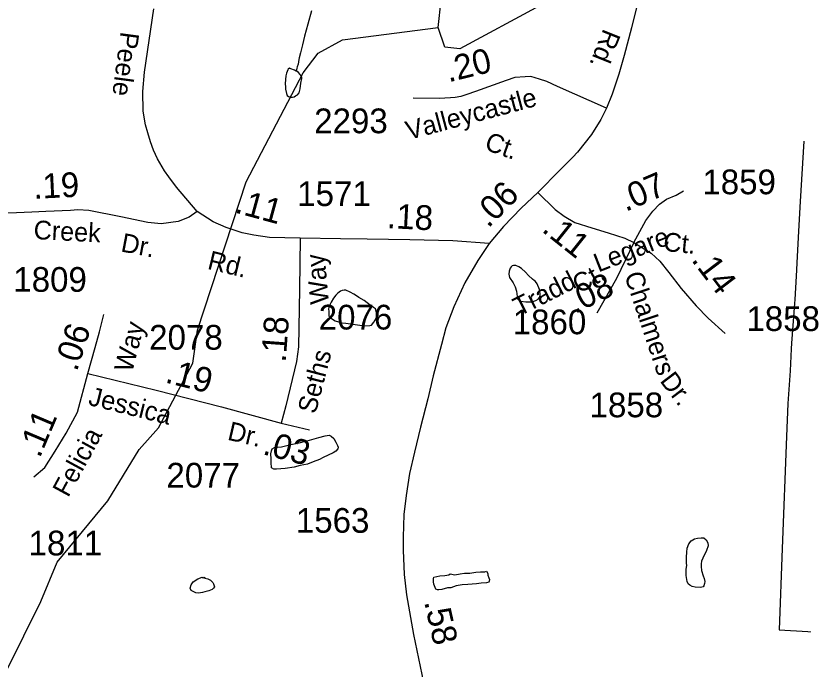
# Model space of a CAD drawing. Extents: x 2082433 to 2279600, y 546599 to 755198.
# Drawn here: x 2164548 to 2168528, y 668428 to 671732 of the extents above; entities that cross this region are included whole.
import ezdxf

# ---------------------------------------------------------------- set-up
doc = ezdxf.new("R2010")
doc.units = 0
for name, color, linetype in [('Exist Boundary Political Fire Districts', 7, 'Continuous'), ('Exist Hydrographic Creek Single Shore', 7, 'Continuous'), ('Exist Hydrographic Misc Water Feature', 7, 'Continuous'), ('Exist Hydrographic Pond Under 1500 Sq Ft', 7, 'Continuous'), ('Exist Road Secondary Mileage Hundredths English Label', 7, 'Continuous'), ('Exist Road Secondary Type 51 Attributed', 7, 'Continuous'), ('Exist Road Secondary Type 51 Label', 7, 'Continuous'), ('Exist Road Secondary Type 51 Number Label', 7, 'Continuous')]:
    doc.layers.add(name, color=color, linetype=linetype)

msp = doc.modelspace()

# ---------------------------------------------------------------- linework, layer by layer
at = {"layer": 'Exist Boundary Political Fire Districts'}
msp.add_lwpolyline([(2168531, 671097.9), (2168513.5, 670792.4), (2168508.4, 670703.5), (2168503.3, 670611.4), (2168497.8, 670514.7), (2168492.2, 670416.2), (2168485.5, 670296.9), (2168484.2, 670277), (2168469, 670076.4), (2168467.4, 670047.8), (2168462.3, 669936.9), (2168450, 669771.6), (2168443.4, 669604.1), (2168421.5, 669038.4), (2168406.7, 668626.6), (2168900.1, 668598)], dxfattribs=at)
at = {"layer": 'Exist Hydrographic Creek Single Shore'}
msp.add_lwpolyline([(2164125.8, 667125.7), (2164132.8, 667358.4), (2164206.8, 667511.2), (2164263.8, 667893.8), (2164328.8, 668076.1), (2164675, 668771.1), (2164756.8, 668969.4), (2165013.9, 669279.2), (2165170.8, 669538.4), (2165269.8, 669647.9), (2165442.9, 669975.7), (2165466.9, 670142.4), (2165713, 670892), (2166000.9, 671443.7), (2166075.9, 671543.9), (2166200, 671610.3), (2166682.9, 671672.6)], dxfattribs=at)
at = {"layer": 'Exist Hydrographic Misc Water Feature'}
for points in [[(2166043.5, 671757.2), (2166023.6, 671688.9), (2166008, 671629.1), (2165996.5, 671585), (2165986.9, 671544.8), (2165980.7, 671518.9), (2165978.5, 671510.7)], [(2165978.5, 671510.7), (2165975, 671486.9), (2165970.9, 671474.6), (2165968.6, 671466.8), (2165965.2, 671452.7)], [(2165965.2, 671452.7), (2165957.4, 671456.7), (2165938.9, 671464.4), (2165930.9, 671466.4), (2165925, 671462.4), (2165923.1, 671458.6), (2165917, 671442.5), (2165913.5, 671428.5), (2165911.2, 671410.5), (2165909.4, 671388.6), (2165911.4, 671372.4), (2165911.4, 671360.7), (2165915.9, 671338.5), (2165919.8, 671328.6), (2165925.8, 671324.4)], [(2165925.8, 671324.4), (2165937.9, 671320.5), (2165946.1, 671320.5), (2165955.7, 671322.7), (2165961.5, 671326.7), (2165971.9, 671332.8), (2165979.5, 671343), (2165985.9, 671362.8), (2165989.4, 671391.1), (2165993.2, 671414.8), (2165993.5, 671420.9), (2165991, 671424.8), (2165985, 671435.1), (2165977.5, 671444.8), (2165969.5, 671450.8), (2165965.2, 671452.7)], [(2167168.8, 670393.9), (2167160.4, 670400), (2167140.3, 670419.7), (2167124.7, 670435.4), (2167104.2, 670453.5), (2167090.3, 670463.4), (2167075.9, 670469.2), (2167068.3, 670469.1), (2167064.4, 670469.3), (2167056.4, 670467.3), (2167051.9, 670463.1), (2167046.4, 670455.4), (2167042.3, 670441), (2167040.4, 670425.1), (2167044.1, 670409.1), (2167062.6, 670381.1), (2167072.8, 670361.3), (2167079, 670339.4), (2167081.5, 670313.4), (2167083.1, 670305.5), (2167084.9, 670299.5), (2167091.3, 670295.7), (2167101.1, 670289.3), (2167125.3, 670285.7), (2167145.2, 670285.9), (2167157.1, 670285.7), (2167177.2, 670292), (2167189.3, 670299.9), (2167195.3, 670308), (2167199, 670317.9), (2167199, 670328.1), (2167194.6, 670348.2), (2167182.8, 670376), (2167174.6, 670388.2), (2167168.8, 670393.9)], [(2166269.5, 670316.9), (2166257.2, 670324.8), (2166237.5, 670334.7), (2166217, 670344.7), (2166207.3, 670344.5), (2166197.1, 670342.4), (2166189.1, 670340.4), (2166175.1, 670330.3), (2166165.3, 670320.1), (2166153.4, 670304), (2166141.9, 670284.2), (2166131.9, 670264.3), (2166129.4, 670250.1), (2166130, 670236.2), (2166129.8, 670214.3), (2166133.9, 670208), (2166162.4, 670190.3), (2166196, 670180.4), (2166216.1, 670178.5), (2166264.1, 670170.9), (2166310.5, 670165.1), (2166338.1, 670165.4), (2166345.9, 670167.4), (2166358, 670183.5), (2166372.2, 670209.3), (2166371.6, 670231.3), (2166365.6, 670249.6), (2166356, 670257.2), (2166339.6, 670269.4), (2166309.6, 670293), (2166281.3, 670307), (2166269.5, 670316.9)], [(2165979.7, 669573.4), (2166011.7, 669581.6), (2166033.2, 669586), (2166079.4, 669600.1), (2166111.4, 669608.3), (2166131.7, 669612.1), (2166141.7, 669606.5), (2166155.4, 669594.3), (2166165.7, 669576.6), (2166173.7, 669558.7), (2166177.4, 669550.5), (2166175.7, 669542.6), (2166165.7, 669530.7), (2166152, 669522.7), (2166101.9, 669498.2), (2166082.4, 669488.2), (2166050.3, 669476), (2166022.2, 669465.6), (2165986.1, 669457.7), (2165954.5, 669449.5), (2165910.4, 669443.2), (2165866.3, 669438.9), (2165852.4, 669439), (2165840.5, 669446.9), (2165838, 669472.8), (2165838.4, 669492.6), (2165837.6, 669516.6), (2165840.1, 669532.9), (2165844.2, 669542.8), (2165855.9, 669548.8), (2165871.4, 669550.9), (2165891.7, 669553.1), (2165917.6, 669559.3), (2165937.7, 669565.2), (2165979.7, 669573.4)], [(2167938.6, 668962.6), (2167938.2, 668978.9), (2167938.4, 668994.7), (2167940.2, 669020.8), (2167941.9, 669040.8), (2167949.7, 669062.8), (2167961.7, 669076.7), (2167977.9, 669086.8), (2167993.9, 669090.9), (2168011.6, 669093.1), (2168025.7, 669093), (2168037.6, 669083.1), (2168045.6, 669067.3), (2168048.1, 669051.5), (2168039.7, 669029.3), (2168020.4, 668989.2), (2168014, 668975.1), (2168012.2, 668961.2), (2168012.4, 668947), (2168014.7, 668927.2), (2168022.6, 668901.2), (2168028.4, 668887.4), (2168030.9, 668871.2), (2168029.2, 668861.3), (2168025.1, 668849.3), (2168022.6, 668845.2), (2168008.9, 668841.2), (2167982.9, 668843.2), (2167966.9, 668846.8), (2167955, 668852.6), (2167947, 668860.7), (2167941, 668872.6), (2167936.7, 668902.9), (2167936.5, 668932.5), (2167940.6, 668954.6), (2167938.6, 668962.6)], [(2165499.7, 668893.2), (2165503.6, 668889), (2165517.9, 668885.2), (2165531.7, 668879.1), (2165543.4, 668867.2), (2165547.5, 668859.2), (2165552.2, 668845.6), (2165547.7, 668837.3), (2165539.9, 668831.2), (2165524.1, 668825.1), (2165504, 668819.2), (2165492.1, 668816.9), (2165472.2, 668813), (2165458.1, 668814.7), (2165433.7, 668826.6), (2165429.8, 668838.5), (2165433.7, 668854.6), (2165443.7, 668870.9), (2165467.7, 668884.7), (2165489.4, 668893.2), (2165495.4, 668891), (2165499.7, 668893.2)], [(2166743.1, 668910.1), (2166767.1, 668906.1), (2166795, 668910.4), (2166816.9, 668914.3), (2166842.8, 668914.5), (2166872.9, 668918.9), (2166897.1, 668920.9), (2166918.6, 668920.9), (2166926.9, 668923.3), (2166933.2, 668913), (2166934.8, 668903), (2166939.4, 668891), (2166943, 668881.1), (2166941.4, 668873.2), (2166938.9, 668869.1), (2166927.3, 668865.2), (2166901, 668863.1), (2166877.2, 668860.6), (2166833.3, 668856.7), (2166803.6, 668854.3), (2166773.5, 668850.4), (2166747.6, 668840.1), (2166729.4, 668840), (2166701.5, 668831.6), (2166685.5, 668829.6), (2166679.1, 668829.8), (2166671.4, 668833.8), (2166667.5, 668841.7), (2166661.7, 668857.5), (2166659.5, 668869.6), (2166659.3, 668875.7), (2166659.5, 668887.5), (2166661.3, 668893.7), (2166691.2, 668899.7), (2166717.1, 668901.9), (2166737.4, 668906.1), (2166743.1, 668910.1)]]:
    msp.add_lwpolyline(points, dxfattribs=at)
at = {"layer": 'Exist Hydrographic Pond Under 1500 Sq Ft'}
msp.add_lwpolyline([(2166682.9, 671672.6), (2166698.9, 671813.3), (2167163.9, 672066.3), (2167264, 672093.7), (2167396.9, 672068.1), (2167389.9, 671976.4), (2167199, 671783.5), (2166792, 671565.4), (2166716.9, 671573.5), (2166682.9, 671672.6)], dxfattribs=at)
at = {"layer": 'Exist Road Secondary Type 51 Attributed'}
for points in [[(2167642.6, 672660.3), (2167674.9, 672528.7), (2167693.7, 672482.3), (2167731.6, 672290.2), (2167739.6, 672212.3), (2167739.6, 672125.8), (2167733.8, 672033.4), (2167717.6, 671935.3), (2167695.1, 671816.4), (2167660.2, 671671.6), (2167623.6, 671532.1), (2167596, 671437.5), (2167562.9, 671336.1), (2167533.3, 671265.1)], [(2165465.5, 670741.7), (2165359.5, 670866.2), (2165322.1, 670918.1), (2165299.1, 670947.4), (2165264.8, 671008.3), (2165244.6, 671052.4), (2165228.2, 671095.4), (2165215.6, 671139.5), (2165204.2, 671181.2), (2165191.6, 671250), (2165190.3, 671349.1), (2165199.2, 671447.6), (2165245.9, 671767.6)], [(2167533.3, 671265.1), (2167285.9, 671374.2), (2167231.6, 671399.6), (2167194.7, 671411.1), (2167151.7, 671424.3), (2167123.1, 671423.8), (2167071.1, 671419.9), (2167026.8, 671405.5), (2166871.2, 671349.2), (2166828, 671333.4), (2166797.2, 671324.2), (2166769.7, 671318.5), (2166744.9, 671316.8), (2166688.2, 671314.4), (2166557.4, 671315.4)], [(2167533.3, 671265.1), (2167505.1, 671206.9), (2167457.5, 671131.4), (2167387.5, 671043.1), (2167363.4, 671016.5), (2167299.1, 670952.8), (2167186, 670838.8)], [(2167672, 670585.7), (2167732.1, 670696.5), (2167767.9, 670745), (2167802.5, 670779.6), (2167837.1, 670805), (2167885.4, 670824.4), (2167922.6, 670846.6)], [(2167186, 670838.8), (2167102.3, 670760), (2167013.1, 670666.5), (2166941.5, 670580.5)], [(2167186, 670838.8), (2167274.9, 670751.9), (2167319.9, 670719.6), (2167374.2, 670687.3), (2167459.6, 670659.6), (2167541.6, 670634.2), (2167627, 670607.6), (2167672, 670585.7)], [(2165465.5, 670741.7), (2165423.9, 670713.4), (2165368, 670692.8), (2165283, 670680.3), (2165214.8, 670686.9), (2165079.4, 670715.4), (2164917, 670747), (2164861.3, 670750.6), (2164824.4, 670748.2), (2164700.1, 670742.1), (2164629.8, 670739.7), (2164552.3, 670736.1), (2164473.3, 670734.4)], [(2165985.6, 670607.2), (2165830.7, 670611.3), (2165751.9, 670622.1), (2165691.9, 670634), (2165611.2, 670660.9), (2165545.4, 670690.8), (2165465.5, 670741.7)], [(2165985.6, 670607.2), (2165982.3, 670350.1), (2165977.5, 670057.5), (2165967, 669984.4), (2165913, 669759.2), (2165889.9, 669672.5)], [(2166941.5, 670580.5), (2166757.9, 670594.2), (2166539.5, 670598.6), (2166323.3, 670603), (2166188.5, 670604.7), (2165985.6, 670607.2)], [(2166941.5, 670580.5), (2166884.1, 670495.6), (2166817.1, 670382.5), (2166761.7, 670260.1), (2166722.5, 670153.9), (2166699.4, 670070.8), (2166658.1, 669912), (2166630.4, 669796), (2166592.9, 669651.7), (2166562.9, 669525.9), (2166538.9, 669417.9), (2166521, 669306.5), (2166510, 669211.3), (2166506.6, 669096.4), (2166505.4, 669030), (2166510.9, 668906.5), (2166523.6, 668804.9), (2166558.8, 668603.4), (2166617.1, 668320.6), (2166652.3, 668189), (2166727.1, 667978.9), (2166792.3, 667799.9), (2166849.2, 667647.5)], [(2167672, 670585.7), (2167584.9, 670403.3), (2167485.6, 670227.8)], [(2167672, 670585.7), (2167759.2, 670532.6), (2167803.1, 670492.2), (2167849.2, 670434.4), (2167911.6, 670352.5), (2167987.8, 670265.9), (2168047.8, 670202.4), (2168134.1, 670124.9)], [(2164911.6, 669923.4), (2164949, 670054.1), (2164971.1, 670134), (2164993.1, 670222.3)], [(2164639.9, 669400.3), (2164694.2, 669447.8), (2164746.9, 669531), (2164802.9, 669621), (2164859, 669728), (2164911.6, 669923.4)], [(2164911.6, 669923.4), (2165257.1, 669838.7), (2165588, 669755.2), (2165889.9, 669672.5)], [(2165889.9, 669672.5), (2166033.4, 669639)]]:
    msp.add_lwpolyline(points, dxfattribs=at)

# ---------------------------------------------------------------- texts
at = {"layer": 'Exist Road Secondary Mileage Hundredths English Label'}
for s, rotation, p in [('.20', 13.7723, (2166735.7, 671395.2)), ('.19', 2.7055, (2164638.9, 670806.5)), ('.07', 23.216, (2167630.4, 670739.9)), ('.06', 45.3123, (2166936, 670655)), ('.11', 344.7357, (2165649.9, 670738.5)), ('.18', 357.0359, (2166422.1, 670659)), ('.11', 321.3403, (2167202.1, 670644.6)), ('.14', 307.2519, (2167959.7, 670497.1)), ('.08', 26.4155, (2167374, 670223.2)), ('.18', 85.7662, (2165912, 669977.5)), ('.06', 71.9271, (2164856.2, 669929.5)), ('.19', 345.8293, (2165298.3, 669879.1)), ('.11', 67.024, (2164668.8, 669491.9)), ('.03', 345.3148, (2165791, 669516.1)), ('.58', 282.6732, (2166611.6, 668768.9))]:
    msp.add_text(s, height=125, rotation=rotation, dxfattribs=at).set_placement(p)
at = {"layer": 'Exist Road Secondary Type 51 Label'}
for s, rotation, p in [('Peele', 262.454, (2165078.1, 671654.7)), ('Rd.', 248.1794, (2167519.5, 671670.7)), ('Valleycastle ', 14.9045, (2166533.8, 671103.7)), ('Ct. ', 340.6679, (2166912.2, 671057.1)), ('Creek', 357.1358, (2164636.3, 670603.3)), ('Legare', 21.5249, (2167492.6, 670433.6)), ('Dr.', 349.2836, (2165074.9, 670541)), ('Ct.', 354.576, (2167818, 670543.5)), ('Rd.', 346.4329, (2165512.3, 670453.2)), ('Way', 95.298, (2166131.5, 670278.2)), ('Tradd', 26.84, (2167092.9, 670211.3)), ('Ct.', 29.1321, (2167395.1, 670324.9)), ('Chalmers', 288.3967, (2167622.9, 670421.4)), ('Way', 75.7095, (2165135.9, 669924.7)), ('Seths', 75.3892, (2166063.1, 669715.1)), ('Dr.', 307.2467, (2167800.4, 669886)), ('Jessica', 346.1129, (2164910, 669765.2)), ('Dr.', 346.9964, (2165613.5, 669589.3)), ('Felicia', 61.5274, (2164812.4, 669292.9))]:
    msp.add_text(s, height=95, rotation=rotation, dxfattribs=at).set_placement(p)
at = {"layer": 'Exist Road Secondary Type 51 Number Label'}
for s, p in [('2293', (2166056.2, 671138.3)), ('1859', (2168018.5, 670829.8)), ('1571', (2165970.5, 670770.2)), ('1809', (2164535.3, 670336.5)), ('2076', (2166079.2, 670145.8)), ('1860', (2167059.8, 670121.8)), ('1858', (2168241.1, 670138.3)), ('2078', (2165222.1, 670044)), ('1858', (2167448.4, 669702.2)), ('2077', (2165309.3, 669346.7)), ('1563', (2165963.6, 669118.2)), ('1811', (2164612.6, 669003.6))]:
    msp.add_text(s, height=125, dxfattribs=at).set_placement(p)

doc.saveas('drawing.dxf')
